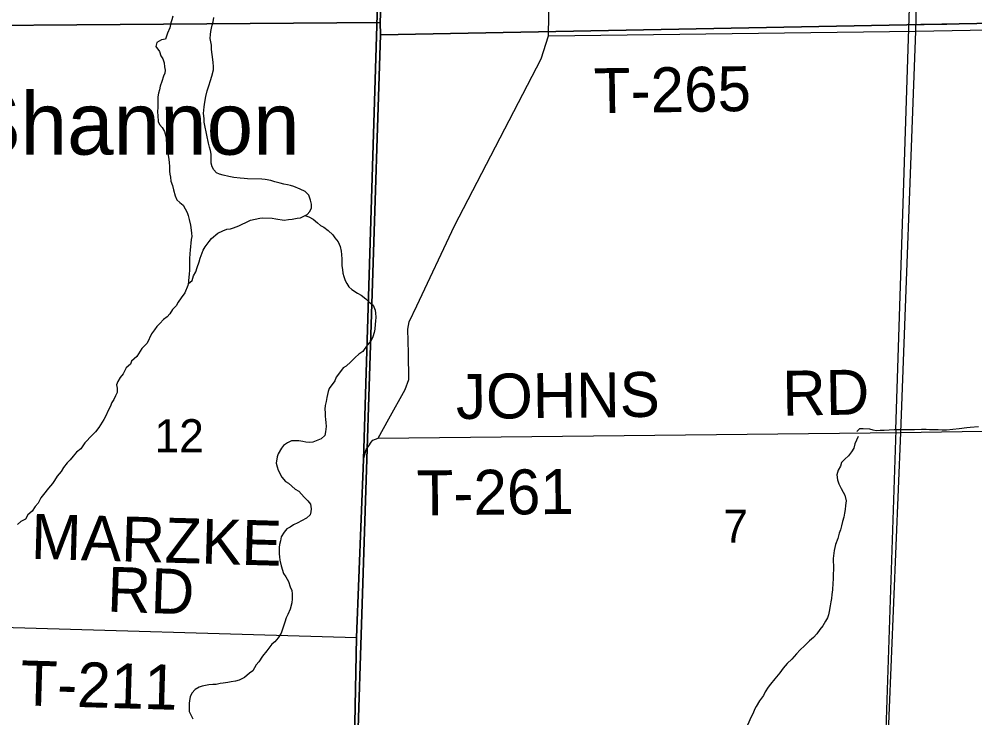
# Model space of a CAD drawing. Extents: x 1588073 to 2013523, y 1090242 to 1357120.
# Drawn here: x 1810221 to 1816595, y 1239721 to 1244385 of the extents above; entities that cross this region are included whole.
import ezdxf

# ---------------------------------------------------------------- set-up
doc = ezdxf.new("R2010")
doc.units = 0
for name, color, linetype in [('GM_X_County_Road', 7, 'Continuous'), ('GM_X_Major_River', 7, 'Continuous'), ('GM_X_Minor_River', 7, 'Continuous'), ('GM_X_Section', 7, 'Continuous'), ('GM_X_Section_Text', 7, 'Continuous'), ('GM_X_Township', 7, 'Continuous'), ('GM_X_Township_Road', 7, 'Continuous'), ('GM_X_Township_Road_Text', 7, 'Continuous'), ('GM_X_Unincorporated_Text', 7, 'Continuous')]:
    doc.layers.add(name, color=color, linetype=linetype)

msp = doc.modelspace()

# ---------------------------------------------------------------- linework, layer by layer
at = {"layer": 'GM_X_County_Road'}
for points in [[(1812616.1, 1241589.5), (1812686.2, 1241717.2), (1812795.4, 1241912.7), (1812820.4, 1241980.7), (1812818.8, 1242155.7), (1812813.1, 1242316.6), (1812821.8, 1242364.8), (1812873.5, 1242470.6), (1813124, 1243005.9), (1813702, 1244119.5), (1813752.4, 1244273.7), (1813769.7, 1245359.4), (1813747.5, 1245992.8), (1813761.2, 1246224.9), (1813782.3, 1246278.2), (1813828.2, 1246319.2), (1813953.6, 1246397.4), (1814155.9, 1246538.9), (1814379.4, 1246768.6), (1814579.2, 1246973.4)], [(1812470.9, 1240258.3), (1812517.7, 1241446.2), (1812536.7, 1241512.2), (1812553.1, 1241538.2), (1812569.5, 1241562.1), (1812579.7, 1241576), (1812616.1, 1241589.5)], [(1812394.7, 1236257.8), (1812470.9, 1240258.3)]]:
    msp.add_lwpolyline(points, dxfattribs=at)
at = {"layer": 'GM_X_Major_River'}
for points in [[(1811245.6, 1244404.4), (1811239.1, 1244380.4), (1811232.7, 1244360.5), (1811226.1, 1244326.4), (1811211.4, 1244292.5), (1811205, 1244272.6), (1811196.6, 1244252.6), (1811170.4, 1244247.1), (1811140, 1244229.6), (1811133.5, 1244203.6), (1811157, 1244168.9), (1811166.5, 1244140.6), (1811180.2, 1244120.3), (1811187.8, 1244094), (1811191.3, 1244065.8), (1811195, 1244045.6), (1811192.6, 1244025.6), (1811184.2, 1244003.6), (1811173.6, 1243969.6), (1811162.9, 1243937.7), (1811156.5, 1243913.7), (1811150.1, 1243891.7), (1811145.6, 1243867.7), (1811147.3, 1243845.5), (1811146.4, 1243799.3), (1811143.8, 1243763.2), (1811145.4, 1243741.1), (1811148.8, 1243702.8), (1811156.4, 1243682.6), (1811174.2, 1243662.1), (1811189.8, 1243635.7), (1811201.1, 1243595.3), (1811202.7, 1243573.1), (1811206.3, 1243547), (1811211.6, 1243506.7), (1811215.1, 1243476.4), (1811220.6, 1243448.2), (1811222.3, 1243428.1), (1811223.8, 1243401.9), (1811225.2, 1243369.7), (1811226.9, 1243349.6), (1811230.6, 1243329.4), (1811234.1, 1243303.2), (1811243.7, 1243274.9), (1811251.2, 1243246.6), (1811262.5, 1243206.2), (1811272.1, 1243179.9), (1811293.9, 1243161.4)], [(1811504.8, 1244182.5), (1811503.3, 1244210.6), (1811499.8, 1244234.8), (1811496.1, 1244257), (1811496.6, 1244283.1), (1811498.9, 1244303.2), (1811503.4, 1244325.2), (1811509.7, 1244345.2), (1811516.2, 1244367.2), (1811520.7, 1244395.2)], [(1811293.9, 1243161.4), (1811315.7, 1243142.9), (1811340.9, 1243094.2), (1811348.6, 1243073.9), (1811356.2, 1243047.7), (1811363.6, 1243009.4), (1811369, 1242977.1), (1811370.7, 1242957), (1811372.3, 1242934.8), (1811367.9, 1242914.8), (1811365.5, 1242890.7), (1811365, 1242866.6), (1811362.6, 1242842.6), (1811360.2, 1242820.5), (1811357.6, 1242784.3), (1811357.1, 1242758.2), (1811356.6, 1242730.1), (1811358.2, 1242708), (1811355.8, 1242685.9), (1811353.4, 1242661.8), (1811351, 1242639.8), (1811350.6, 1242619.7), (1811375.1, 1242641.3), (1811383.7, 1242671.3), (1811400.3, 1242699.1), (1811408.8, 1242727.1), (1811421.5, 1242765.1), (1811428, 1242789.1), (1811449, 1242842.9), (1811461.5, 1242864.8), (1811488.2, 1242900.5), (1811504.6, 1242920.3), (1811545.5, 1242955.7), (1811579.9, 1242973.1), (1811606.2, 1242982.7), (1811630.4, 1242986.2), (1811650.6, 1242991.9), (1811687, 1243005.2), (1811709.3, 1243016.9), (1811733.6, 1243028.5), (1811764, 1243044), (1811826.5, 1243056.9), (1811846.7, 1243058.5), (1811908.9, 1243057.3), (1811933, 1243052.8), (1811989.1, 1243043.8), (1812017.3, 1243047.2), (1812041.4, 1243050.8), (1812075.7, 1243056.2), (1812097.9, 1243059.8), (1812142.4, 1243081.1), (1812158.9, 1243100.8), (1812171.4, 1243124.7), (1812171.8, 1243150.8), (1812164.2, 1243177.1), (1812152.8, 1243209.5), (1812129.1, 1243234.1), (1812095.2, 1243250.8), (1812053.3, 1243267.6), (1812031.3, 1243274.1), (1812011.3, 1243278.5), (1811987.3, 1243283), (1811961.3, 1243291.5), (1811927.3, 1243300.2), (1811899.3, 1243308.7), (1811861.3, 1243315.5), (1811839.2, 1243317.9), (1811744.8, 1243319.7), (1811722.7, 1243322.1), (1811694.6, 1243324.7), (1811652.5, 1243327.5), (1811620.5, 1243334.1), (1811582.4, 1243342.9), (1811558.4, 1243349.4), (1811538.5, 1243359.8), (1811520.8, 1243380.2), (1811509.1, 1243400.5), (1811501.5, 1243422.8), (1811502.5, 1243483.1), (1811497, 1243509.3), (1811491.3, 1243531.5), (1811483.8, 1243557.8), (1811472.6, 1243610.3), (1811469, 1243632.4), (1811461.5, 1243664.7), (1811456.1, 1243697), (1811454.5, 1243721.1), (1811451.1, 1243755.4), (1811455.9, 1243799.5), (1811460.5, 1243831.6), (1811467.2, 1243869.6), (1811475.8, 1243905.6), (1811486.5, 1243939.6), (1811497.2, 1243975.6), (1811505.7, 1244003.6), (1811516.5, 1244047.6), (1811516.9, 1244069.7), (1811515.4, 1244095.8), (1811513.7, 1244116), (1811508.3, 1244148.2), (1811504.8, 1244182.5)]]:
    msp.add_lwpolyline(points, dxfattribs=at)
at = {"layer": 'GM_X_Minor_River'}
for p, q in [((1816066.9, 1241644.2), (1816236.9, 1246845.9)), ((1815886.4, 1236099.5), (1816070.9, 1241644.2)), ((1816070.9, 1241644.2), (1816066.9, 1241644.2))]:
    msp.add_line(p, q, dxfattribs=at)
for points in [[(1816617.5, 1244356.5), (1816503.2, 1244353.5), (1816407.1, 1244350.3), (1816310.9, 1244349.1), (1816234.8, 1244349.7)], [(1812127, 1243073.7), (1812154.2, 1243066.8), (1812182.1, 1243050.1), (1812211.8, 1243025.5), (1812231.6, 1243007), (1812253.5, 1242996.5), (1812281.2, 1242973.9), (1812312.9, 1242945.2), (1812326.6, 1242924.8), (1812348.2, 1242898.3), (1812361.7, 1242867.9), (1812369.2, 1242835.6), (1812370.8, 1242813.4), (1812372.3, 1242783.3), (1812373.5, 1242739), (1812377.1, 1242714.8), (1812380.7, 1242688.6), (1812386.3, 1242668.4), (1812395.9, 1242640.1), (1812407.6, 1242619.8), (1812419.2, 1242597.5), (1812441, 1242581), (1812476.8, 1242556.2), (1812502.7, 1242543.6), (1812532.4, 1242518.9), (1812556.1, 1242496.4), (1812581.9, 1242475.8), (1812595.3, 1242443.4), (1812597, 1242423.2), (1812600.5, 1242395), (1812598, 1242369), (1812595.7, 1242348.9), (1812593.1, 1242316.8), (1812588.7, 1242292.8), (1812580.1, 1242264.8), (1812569.7, 1242240.9), (1812543, 1242209.2), (1812514.1, 1242167.6), (1812487.6, 1242148), (1812463.1, 1242126.3), (1812432.5, 1242098.8), (1812401.9, 1242069.2), (1812381.6, 1242057.5), (1812358.8, 1242023.8), (1812336.3, 1241996.1), (1812325.8, 1241972.1), (1812288.7, 1241920.6), (1812282.3, 1241900.6), (1812273.6, 1241860.6), (1812269.1, 1241832.5), (1812262.6, 1241806.5), (1812260.1, 1241782.4), (1812261.7, 1241758.3), (1812261.3, 1241736.2), (1812264.9, 1241712), (1812266.6, 1241691.9), (1812268.1, 1241665.7), (1812265.5, 1241631.6), (1812261, 1241605.6), (1812236.5, 1241583.9), (1812179.9, 1241560.8), (1812157.7, 1241559.3), (1812133.7, 1241561.7), (1812113.7, 1241566.1), (1812085.6, 1241570.7), (1812065.5, 1241571.1), (1812037.4, 1241569.6), (1812011, 1241558), (1811984.6, 1241540.4), (1811970.2, 1241520.6), (1811949.5, 1241484.8), (1811943.1, 1241464.8), (1811936.3, 1241420.8), (1811941.9, 1241396.5), (1811949.5, 1241374.3), (1811972.8, 1241327.6), (1811998.4, 1241299), (1812018.3, 1241288.6), (1812061.8, 1241247.5), (1812085.7, 1241235), (1812105.4, 1241214.6), (1812123.2, 1241194.1), (1812146.8, 1241169.6), (1812164.5, 1241147.1), (1812168, 1241116.9), (1812167.6, 1241096.8), (1812163.3, 1241076.8), (1812136.8, 1241055.2), (1812104.3, 1241037.7), (1812080, 1241024.1), (1812051.6, 1241010.6), (1812029.2, 1240994.9), (1812006.9, 1240983.3), (1811988.4, 1240961.5), (1811969.8, 1240929.7), (1811963.3, 1240903.7), (1811958.8, 1240877.7), (1811956.5, 1240857.6), (1811955.7, 1240817.4), (1811957.4, 1240797.3), (1811959, 1240773.1)], [(1811350.8, 1242629.7), (1811346.4, 1242607.7), (1811325.4, 1242557.8), (1811302.8, 1242526.1), (1811282.1, 1242496.3), (1811269.7, 1242472.5), (1811245.1, 1242446.8), (1811226.5, 1242419), (1811208.1, 1242399.3), (1811183.6, 1242379.6), (1811159.1, 1242354), (1811140.6, 1242334.2), (1811124.1, 1242310.4), (1811103.6, 1242284.7), (1811074.4, 1242222.9), (1811039.6, 1242187.4), (1811006.5, 1242133.8), (1810969.7, 1242102.3), (1810963.4, 1242082.3), (1810934.8, 1242058.7), (1810916, 1242018.9), (1810895.5, 1241993.1), (1810879, 1241967.3), (1810870.5, 1241943.4), (1810874.1, 1241921.2), (1810875.6, 1241893), (1810863.2, 1241871.2), (1810852.7, 1241847.2), (1810840.3, 1241827.4), (1810827.7, 1241797.5), (1810815.2, 1241773.6), (1810798.5, 1241737.7), (1810786.1, 1241713.8), (1810753, 1241660.2), (1810730.3, 1241630.5), (1810707.8, 1241608.8), (1810658.7, 1241557.5), (1810633.9, 1241517.7), (1810603.3, 1241494.2), (1810582.8, 1241468.4), (1810562.3, 1241444.7), (1810541.8, 1241423), (1810517.2, 1241393.3), (1810502.6, 1241365.4), (1810476, 1241335.8), (1810457.4, 1241306), (1810442.9, 1241286.2), (1810416.3, 1241254.5), (1810383.4, 1241212.9), (1810366.9, 1241191.1), (1810348.2, 1241155.3), (1810327.7, 1241131.6), (1810309.1, 1241101.8), (1810280.5, 1241076.2), (1810263.9, 1241048.4), (1810233.5, 1241032.9), (1810211, 1241011.2)], [(1815808.4, 1241632.3), (1815826.6, 1241652.2), (1815850.6, 1241654), (1815892.7, 1241649.7), (1815914.6, 1241643.5), (1815938.7, 1241639.2), (1815962.7, 1241641.1), (1815990.8, 1241642.8), (1816056.9, 1241646.3), (1816151, 1241645.5), (1816193.1, 1241647.1), (1816239.2, 1241648.8), (1816269.2, 1241648.5), (1816293.3, 1241646.3), (1816349.4, 1241645.8), (1816377.4, 1241643.6), (1816405.4, 1241643.4), (1816489.6, 1241652.7), (1816541.8, 1241660.3), (1816563.8, 1241662.1), (1816617.9, 1241665.7)], [(1815815.6, 1241600.6), (1815794.6, 1241550.7), (1815788, 1241520.7), (1815771.5, 1241496.9), (1815751, 1241471.1), (1815728.5, 1241447.4), (1815706, 1241425.8), (1815699.5, 1241401.8), (1815683, 1241373.9), (1815674.4, 1241343.9), (1815677.8, 1241309.7), (1815687.4, 1241283.4), (1815702.9, 1241253), (1815716.6, 1241228.6), (1815728.3, 1241208.3), (1815735.6, 1241169.9), (1815733.1, 1241139.8), (1815730.6, 1241111.8), (1815726.1, 1241087.7), (1815721.6, 1241061.7), (1815713.1, 1241031.7), (1815704.5, 1241003.7), (1815698.1, 1240977.7), (1815689.6, 1240953.7), (1815680.9, 1240917.7), (1815666.2, 1240877.8), (1815657.4, 1240837.8), (1815650.5, 1240785.6), (1815651.3, 1240719.3), (1815650.5, 1240675.1), (1815650, 1240647), (1815647.5, 1240620.9), (1815644.7, 1240576.7), (1815640.2, 1240544.6), (1815637.7, 1240518.6), (1815633.3, 1240496.6), (1815628.8, 1240468.5), (1815624.1, 1240432.4), (1815619.7, 1240408.4), (1815611.3, 1240388.4), (1815598.8, 1240366.6), (1815580.2, 1240336.8), (1815561.7, 1240311), (1815541.1, 1240283.2), (1815518.5, 1240257.5), (1815492, 1240235.9), (1815459.3, 1240202.4), (1815430.7, 1240174.8), (1815406.1, 1240149.1), (1815375.3, 1240113.5), (1815342.7, 1240084), (1815316, 1240052.3), (1815293.4, 1240022.6), (1815260.5, 1239983), (1815231.7, 1239947.4), (1815217.3, 1239925.6), (1815196.7, 1239895.8), (1815186.2, 1239871.9), (1815159.5, 1239836.2), (1815136.7, 1239798.5), (1815126.2, 1239776.6), (1815115.8, 1239752.6), (1815103.3, 1239728.8), (1815078.2, 1239672.9)], [(1811959, 1240773.1), (1811968.4, 1240736.8), (1811983.5, 1240684.2), (1811999.2, 1240661.8), (1812016.8, 1240631.3), (1812028.2, 1240597), (1812039.8, 1240572.6), (1812041.4, 1240550.5), (1812042.9, 1240516.3), (1812040.4, 1240490.2), (1812029.6, 1240448.2), (1812012.9, 1240412.3), (1812002.4, 1240388.4), (1811993.9, 1240360.4), (1811985.4, 1240334.5), (1811968.5, 1240286.6), (1811947.8, 1240256.8), (1811927.3, 1240229.1), (1811906.9, 1240213.4), (1811874, 1240169.8), (1811845.2, 1240134.1), (1811820.4, 1240096.4), (1811802, 1240074.7), (1811779.2, 1240034.9), (1811756.8, 1240019.2), (1811724.1, 1239991.7), (1811689.6, 1239972.3), (1811665.4, 1239966.7), (1811635.2, 1239963.2), (1811613, 1239957.6), (1811582.8, 1239954.2), (1811562.7, 1239950.6), (1811534.4, 1239945.1), (1811512.3, 1239943.5), (1811486.1, 1239941.9), (1811441.8, 1239932.7), (1811421.6, 1239927.1), (1811395.2, 1239911.5), (1811372.6, 1239885.8), (1811362.2, 1239861.9), (1811357.7, 1239837.8), (1811355.4, 1239817.8), (1811354.8, 1239785.6), (1811356.4, 1239763.5), (1811366.1, 1239741.2), (1811379.7, 1239714.8)]]:
    msp.add_lwpolyline(points, dxfattribs=at)
at = {"layer": 'GM_X_Section'}
for points in [[(1812740.5, 1247405.2), (1812629.5, 1244362), (1808006.5, 1244326.6)], [(1817542.7, 1244373.5), (1812631, 1244279.9), (1812629.5, 1244362), (1812740.5, 1247405.2)], [(1808006.5, 1244326.6), (1812629.5, 1244362), (1812631, 1244279.9), (1812464.8, 1239101.8), (1807269.5, 1239076)]]:
    msp.add_lwpolyline(points, dxfattribs=at)
msp.add_lwpolyline([(1812631, 1244279.9), (1817542.7, 1244373.5), (1817431.6, 1239060.9), (1812460, 1238973.7), (1812464.8, 1239101.8)], close=True, dxfattribs=at)
at = {"layer": 'GM_X_Township'}
for points in [[(1810039.2, 1246329.4), (1810826.3, 1246175.2), (1811181.2, 1246113.6), (1811428.2, 1246129), (1811520.7, 1246144.5), (1811721.3, 1246268), (1811829.3, 1246484.1), (1812153.3, 1246746.5), (1812292.2, 1246978), (1812477.3, 1247255.9), (1812700.7, 1247387.3), (1812517.7, 1241446.2), (1812470.9, 1240258.4), (1812389.9, 1236007.7), (1812324.1, 1233316.7), (1812310.4, 1232757.7), (1812298.6, 1232275.3), (1812212.5, 1229047), (1812193.6, 1224421.1), (1812190.2, 1223589.5), (1812142.7, 1220364.3)], [(1812389.9, 1236007.7), (1812470.9, 1240258.4), (1812517.7, 1241446.2), (1812700.7, 1247387.3)]]:
    msp.add_lwpolyline(points, dxfattribs=at)
at = {"layer": 'GM_X_Township_Road'}
for points in [[(1816201.1, 1244304.1), (1816265, 1247010.7)], [(1816201.1, 1244304.1), (1820191, 1244378.4)], [(1813752.4, 1244273.7), (1816201.1, 1244304.1)], [(1815919.2, 1231776.1), (1815934.8, 1235141.8), (1815936.1, 1235441.5), (1815991.8, 1238978), (1816101.3, 1241626.9), (1816201.1, 1244304.1)], [(1816101.3, 1241626.9), (1817462.1, 1241649.6)], [(1812616.1, 1241589.5), (1816101.3, 1241626.9)], [(1809154.3, 1240355.2), (1809875.1, 1240334.1), (1812470.9, 1240258.3)]]:
    msp.add_lwpolyline(points, dxfattribs=at)

# ---------------------------------------------------------------- texts
at = {"layer": 'GM_X_Section_Text'}
for s, p in [('12', (1811124.2, 1241494.1)), ('7', (1814917, 1240890.2))]:
    msp.add_text(s, height=221, rotation=0.00001, dxfattribs=at).set_placement(p)
at = {"layer": 'GM_X_Township_Road_Text'}
for s, rotation, p in [('T-265', 0.84314, (1814055.7, 1243756.7)), ('JOHNS', 0.66411, (1813135.8, 1241715.8)), ('RD', 0.98721, (1815313.2, 1241737.7)), ('T-261', 0.56247, (1812873.9, 1241072.7)), ('MARZKE', 358.37237, (1810298.3, 1240783.7)), ('RD', 358.02617, (1810805.6, 1240431.1)), ('T-211', 358.31516, (1810226.7, 1239805.7))]:
    msp.add_text(s, height=300, rotation=rotation, dxfattribs=at).set_placement(p)
at = {"layer": 'GM_X_Unincorporated_Text'}
msp.add_text('Shannon', height=417, rotation=0.00001, dxfattribs=at).set_placement((1809859.2, 1243480.7))

doc.saveas('drawing.dxf')
